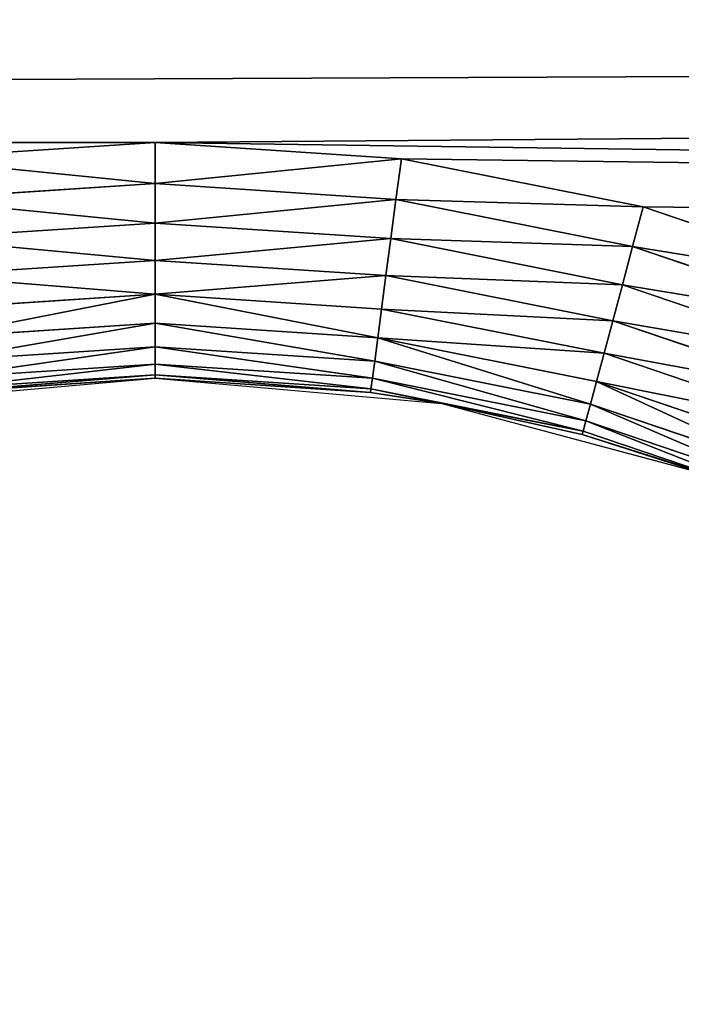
# Model space of a CAD drawing. Extents: x 0 to 500, y 0 to 390.
# Tile 891 of 1056: x 248.47 to 255.48, y 325.72 to 336.16. Entities that reach past the tile are written whole.
import ezdxf

# ---------------------------------------------------------------- set-up
doc = ezdxf.new("R2010")
doc.units = 0
doc.header["$LTSCALE"] = 25.4
doc.layers.get('0').update_dxf_attribs({"linetype": 'CONTINUOUS'})

# ---------------------------------------------------------------- blocks, each defined once
blk = doc.blocks.new('ATLANTA505_-_S_STL')
at = {"color": 0}
for p, q in [((250.052, 112.01, 54.991), (247.442, 112.01, 55.162)), ((250.052, 112.01, 54.991), (247.442, 112.01, 55.162)), ((250.052, 111.972, 55.425), (247.498, 111.972, 55.593)), ((250.052, 111.972, 55.425), (247.498, 111.972, 55.593)), ((250.052, 111.972, 55.425), (250.052, 112.01, 54.991)), ((252.663, 112.01, 55.162), (250.052, 112.01, 54.991)), ((250.052, 111.972, 55.425), (250.052, 112.01, 54.991)), ((252.663, 112.01, 55.162), (250.052, 112.01, 54.991)), ((250.052, 111.859, 55.846), (250.052, 111.972, 55.425)), ((252.606, 111.972, 55.593), (250.052, 111.972, 55.425)), ((250.052, 111.859, 55.846), (250.052, 111.972, 55.425)), ((252.606, 111.972, 55.593), (250.052, 111.972, 55.425)), ((252.551, 111.859, 56.01), (252.606, 111.972, 55.593)), ((252.551, 111.859, 56.01), (252.606, 111.972, 55.593)), ((252.606, 111.972, 55.593), (252.663, 112.01, 55.162)), ((252.606, 111.972, 55.593), (252.663, 112.01, 55.162)), ((255.116, 111.972, 56.092), (252.606, 111.972, 55.593)), ((255.116, 111.972, 56.092), (252.606, 111.972, 55.593)), ((255.228, 112.01, 55.673), (252.663, 112.01, 55.162)), ((255.228, 112.01, 55.673), (252.663, 112.01, 55.162)), ((255.007, 111.859, 56.499), (255.116, 111.972, 56.092)), ((255.007, 111.859, 56.499), (255.116, 111.972, 56.092)), ((255.116, 111.972, 56.092), (255.228, 112.01, 55.673)), ((255.116, 111.972, 56.092), (255.228, 112.01, 55.673)), ((257.54, 111.972, 56.915), (255.116, 111.972, 56.092)), ((257.54, 111.972, 56.915), (255.116, 111.972, 56.092)), ((257.706, 112.01, 56.514), (255.228, 112.01, 55.673)), ((257.706, 112.01, 56.514), (255.228, 112.01, 55.673)), ((250.052, 111.859, 55.846), (247.553, 111.859, 56.01)), ((250.052, 111.859, 55.846), (247.553, 111.859, 56.01)), ((250.052, 111.675, 56.241), (250.052, 111.859, 55.846)), ((252.551, 111.859, 56.01), (250.052, 111.859, 55.846)), ((250.052, 111.675, 56.241), (250.052, 111.859, 55.846)), ((252.551, 111.859, 56.01), (250.052, 111.859, 55.846)), ((252.499, 111.675, 56.402), (252.551, 111.859, 56.01)), ((252.499, 111.675, 56.402), (252.551, 111.859, 56.01)), ((255.007, 111.859, 56.499), (252.551, 111.859, 56.01)), ((255.007, 111.859, 56.499), (252.551, 111.859, 56.01)), ((254.905, 111.675, 56.88), (255.007, 111.859, 56.499)), ((254.905, 111.675, 56.88), (255.007, 111.859, 56.499)), ((257.379, 111.859, 57.304), (255.007, 111.859, 56.499)), ((257.379, 111.859, 57.304), (255.007, 111.859, 56.499)), ((250.052, 111.675, 56.241), (247.605, 111.675, 56.402)), ((250.052, 111.675, 56.241), (247.605, 111.675, 56.402)), ((250.052, 111.425, 56.598), (250.052, 111.675, 56.241)), ((252.499, 111.675, 56.402), (250.052, 111.675, 56.241)), ((250.052, 111.425, 56.598), (250.052, 111.675, 56.241)), ((252.499, 111.675, 56.402), (250.052, 111.675, 56.241)), ((252.453, 111.425, 56.756), (252.499, 111.675, 56.402)), ((252.453, 111.425, 56.756), (252.499, 111.675, 56.402)), ((254.905, 111.675, 56.88), (252.499, 111.675, 56.402)), ((254.905, 111.675, 56.88), (252.499, 111.675, 56.402)), ((254.813, 111.425, 57.225), (254.905, 111.675, 56.88)), ((254.813, 111.425, 57.225), (254.905, 111.675, 56.88)), ((257.227, 111.675, 57.668), (254.905, 111.675, 56.88)), ((257.227, 111.675, 57.668), (254.905, 111.675, 56.88)), ((250.052, 111.425, 56.598), (247.651, 111.425, 56.756)), ((250.052, 111.425, 56.598), (247.651, 111.425, 56.756)), ((250.052, 111.117, 56.906), (250.052, 111.425, 56.598)), ((252.453, 111.425, 56.756), (250.052, 111.425, 56.598)), ((250.052, 111.117, 56.906), (250.052, 111.425, 56.598)), ((252.453, 111.425, 56.756), (250.052, 111.425, 56.598)), ((252.413, 111.117, 57.061), (252.453, 111.425, 56.756)), ((252.413, 111.117, 57.061), (252.453, 111.425, 56.756)), ((254.813, 111.425, 57.225), (252.453, 111.425, 56.756)), ((254.813, 111.425, 57.225), (252.453, 111.425, 56.756)), ((254.733, 111.117, 57.523), (254.813, 111.425, 57.225)), ((254.733, 111.117, 57.523), (254.813, 111.425, 57.225)), ((257.091, 111.425, 57.998), (254.813, 111.425, 57.225)), ((257.091, 111.425, 57.998), (254.813, 111.425, 57.225)), ((250.052, 111.117, 56.906), (247.692, 111.117, 57.061)), ((250.052, 111.117, 56.906), (247.692, 111.117, 57.061)), ((250.052, 110.76, 57.156), (250.052, 111.117, 56.906)), ((252.413, 111.117, 57.061), (250.052, 111.117, 56.906)), ((250.052, 110.76, 57.156), (250.052, 111.117, 56.906)), ((252.413, 111.117, 57.061), (250.052, 111.117, 56.906)), ((252.38, 110.76, 57.309), (252.413, 111.117, 57.061)), ((252.38, 110.76, 57.309), (252.413, 111.117, 57.061)), ((254.733, 111.117, 57.523), (252.413, 111.117, 57.061)), ((254.733, 111.117, 57.523), (252.413, 111.117, 57.061)), ((254.668, 110.76, 57.764), (254.733, 111.117, 57.523)), ((254.668, 110.76, 57.764), (254.733, 111.117, 57.523)), ((256.973, 111.117, 58.283), (254.733, 111.117, 57.523)), ((256.973, 111.117, 58.283), (254.733, 111.117, 57.523)), ((250.052, 110.76, 57.156), (247.724, 110.76, 57.309)), ((250.052, 110.76, 57.156), (247.724, 110.76, 57.309)), ((250.052, 110.365, 57.34), (250.052, 110.76, 57.156)), ((252.38, 110.76, 57.309), (250.052, 110.76, 57.156)), ((250.052, 110.365, 57.34), (250.052, 110.76, 57.156)), ((252.38, 110.76, 57.309), (250.052, 110.76, 57.156)), ((252.356, 110.365, 57.491), (252.38, 110.76, 57.309)), ((252.356, 110.365, 57.491), (252.38, 110.76, 57.309)), ((254.668, 110.76, 57.764), (252.38, 110.76, 57.309)), ((254.668, 110.76, 57.764), (252.38, 110.76, 57.309)), ((254.62, 110.365, 57.942), (254.668, 110.76, 57.764)), ((254.62, 110.365, 57.942), (254.668, 110.76, 57.764)), ((256.877, 110.76, 58.514), (254.668, 110.76, 57.764)), ((256.877, 110.76, 58.514), (254.668, 110.76, 57.764)), ((250.052, 110.365, 57.34), (247.748, 110.365, 57.491)), ((250.052, 110.365, 57.34), (247.748, 110.365, 57.491)), ((250.052, 109.944, 57.453), (250.052, 110.365, 57.34)), ((252.356, 110.365, 57.491), (250.052, 110.365, 57.34)), ((250.052, 109.944, 57.453), (250.052, 110.365, 57.34)), ((252.356, 110.365, 57.491), (250.052, 110.365, 57.34)), ((252.341, 109.944, 57.603), (252.356, 110.365, 57.491)), ((252.341, 109.944, 57.603), (252.356, 110.365, 57.491)), ((254.62, 110.365, 57.942), (252.356, 110.365, 57.491)), ((254.62, 110.365, 57.942), (252.356, 110.365, 57.491)), ((254.591, 109.944, 58.051), (254.62, 110.365, 57.942)), ((254.591, 109.944, 58.051), (254.62, 110.365, 57.942)), ((256.807, 110.365, 58.684), (254.62, 110.365, 57.942)), ((256.807, 110.365, 58.684), (254.62, 110.365, 57.942)), ((250.052, 109.944, 57.453), (247.763, 109.944, 57.603)), ((250.052, 109.944, 57.453), (247.763, 109.944, 57.603)), ((250.052, 109.51, 57.491), (250.052, 109.944, 57.453)), ((252.341, 109.944, 57.603), (250.052, 109.944, 57.453)), ((250.052, 109.51, 57.491), (250.052, 109.944, 57.453)), ((252.341, 109.944, 57.603), (250.052, 109.944, 57.453)), ((252.336, 109.51, 57.641), (252.341, 109.944, 57.603)), ((252.336, 109.51, 57.641), (252.341, 109.944, 57.603)), ((253.091, 109.51, 57.757), (252.341, 109.944, 57.603)), ((253.091, 109.51, 57.757), (252.341, 109.944, 57.603)), ((254.591, 109.944, 58.051), (252.341, 109.944, 57.603)), ((254.591, 109.944, 58.051), (252.341, 109.944, 57.603)), ((253.091, 109.51, 57.757), (254.591, 109.944, 58.051)), ((253.091, 109.51, 57.757), (254.591, 109.944, 58.051)), ((254.581, 109.51, 58.088), (254.591, 109.944, 58.051)), ((254.581, 109.51, 58.088), (254.591, 109.944, 58.051)), ((254.581, 109.51, 58.088), (256.764, 109.944, 58.788)), ((254.581, 109.51, 58.088), (256.764, 109.944, 58.788)), ((256.764, 109.944, 58.788), (254.591, 109.944, 58.051)), ((256.764, 109.944, 58.788), (254.591, 109.944, 58.051)), ((250.052, 109.51, 57.491), (247.768, 109.51, 57.641)), ((247.768, 109.51, 57.641), (250.052, 102.51, 57.491)), ((247.768, 109.51, 57.641), (250.052, 102.51, 57.491)), ((250.052, 109.51, 57.491), (247.768, 109.51, 57.641)), ((252.336, 109.51, 57.641), (250.052, 102.51, 57.491)), ((252.336, 109.51, 57.641), (250.052, 109.51, 57.491)), ((250.052, 109.51, 57.491), (250.052, 102.51, 57.491)), ((252.336, 109.51, 57.641), (250.052, 102.51, 57.491)), ((250.052, 109.51, 57.491), (250.052, 102.51, 57.491)), ((252.336, 109.51, 57.641), (250.052, 109.51, 57.491)), ((253.091, 109.51, 57.757), (252.336, 109.51, 57.641)), ((252.336, 109.51, 57.641), (253.091, 102.51, 57.757)), ((252.336, 109.51, 57.641), (253.091, 102.51, 57.757)), ((253.091, 109.51, 57.757), (252.336, 109.51, 57.641)), ((254.581, 109.51, 58.088), (253.091, 102.51, 57.757)), ((254.581, 109.51, 58.088), (253.091, 109.51, 57.757)), ((253.091, 109.51, 57.757), (253.091, 102.51, 57.757)), ((254.581, 109.51, 58.088), (253.091, 102.51, 57.757)), ((253.091, 109.51, 57.757), (253.091, 102.51, 57.757)), ((254.581, 109.51, 58.088), (253.091, 109.51, 57.757)), ((256.037, 109.51, 58.547), (254.581, 109.51, 58.088)), ((254.581, 109.51, 58.088), (256.037, 102.51, 58.547)), ((254.581, 109.51, 58.088), (256.037, 102.51, 58.547)), ((256.037, 109.51, 58.547), (254.581, 109.51, 58.088)), ((247.013, 102.51, 57.757), (250.052, 102.51, 57.491)), ((250.052, 102.51, 57.491), (253.091, 102.51, 57.757)), ((253.091, 102.51, 57.757), (256.037, 102.51, 58.547))]:
    blk.add_line(p, q, dxfattribs=at)
mesh = blk.add_polyface(dxfattribs=at)
corners = [(242.051, 112.01, 11.679), (258.294, 112.01, 11.681), (250.052, 112.01, 11.637), (231.221, 112.01, 11.874), (268.807, 112.01, 11.872), (280.92, 112.01, 12.294), (227.159, 112.01, 11.991), (213.554, 112.01, 12.571), (286.005, 112.01, 12.542), (294.513, 112.01, 13.055), (199.781, 112.01, 13.48), (302.002, 112.01, 13.615), (197.133, 112.01, 13.696), (307.359, 112.01, 14.083), (187.227, 112.01, 14.626), (316.996, 112.01, 15.074), (181.742, 112.01, 15.231), (319.471, 112.01, 15.362), (175.383, 112.01, 16.019), (330.81, 112.01, 16.866), (167.25, 112.01, 17.171), (341.68, 112.01, 18.621), (164.201, 112.01, 17.648), (154.022, 112.01, 19.428), (343.436, 112.01, 18.936), (351.854, 112.01, 20.579), (143.662, 112.01, 21.571), (355.5, 112.01, 21.361), (361.455, 112.01, 22.74), (142.383, 112.01, 21.861), (134.239, 112.01, 23.848), (366.297, 112.01, 23.961), (131.592, 112.01, 24.549), (375.099, 112.01, 26.421), (125.349, 112.01, 26.318), (121.205, 112.01, 27.589), (376.448, 112.01, 26.828), (384.131, 112.01, 29.313), (116.594, 112.01, 29.101), (111.48, 112.01, 30.906), (386.869, 112.01, 30.27), (392.761, 112.01, 32.473), (108.664, 112.01, 31.961), (102.53, 112.01, 34.427), (396.476, 112.01, 33.968), (400.084, 112.01, 35.505), (101.167, 112.01, 35.007), (95.129, 112.01, 37.733), (404.707, 112.01, 37.606), (408.783, 112.01, 39.592), (94.078, 112.01, 38.235), (87.36, 112.01, 41.651), (415.429, 112.01, 43.125), (81.042, 112.01, 45.229), (416.941, 112.01, 43.985), (422.022, 112.01, 47.043), (80.065, 112.01, 45.817), (75.051, 112.01, 49), (424.51, 112.01, 48.642), (428.182, 112.01, 51.137), (73.133, 112.01, 50.296), (69.37, 112.01, 52.973), (431.499, 112.01, 53.541), (66.561, 112.01, 55.098), (250.052, 112.01, 54.991), (247.442, 112.01, 55.162), (63.989, 112.01, 57.147), (244.876, 112.01, 55.673), (242.398, 112.01, 56.514), (240.052, 112.01, 57.671), (60.323, 112.01, 60.257), (237.877, 112.01, 59.124), (235.91, 112.01, 60.849), (58.892, 112.01, 61.536), (234.185, 112.01, 62.816), (54.475, 112.01, 65.739), (232.732, 112.01, 64.991), (231.574, 112.01, 67.338), (54.062, 112.01, 66.153), (49.496, 112.01, 71.005), (230.734, 112.01, 69.815), (230.223, 112.01, 72.381), (47.306, 112.01, 73.528), (230.052, 112.01, 74.991), (43.925, 112.01, 77.71), (230.223, 112.01, 77.602), (230.734, 112.01, 80.168), (43.121, 112.01, 78.76), (41.129, 112.01, 81.466), (231.574, 112.01, 82.645), (39.185, 112.01, 84.261), (232.732, 112.01, 84.991), (37.317, 112.01, 87.107), (234.185, 112.01, 87.166), (35.2, 112.01, 90.545), (235.91, 112.01, 89.133), (237.877, 112.01, 90.858), (33.749, 112.01, 93.047), (240.052, 112.01, 92.312), (242.398, 112.01, 93.469), (31.612, 112.01, 96.977), (244.876, 112.01, 94.31), (247.442, 112.01, 94.82), (250.052, 112.01, 94.991), (436.689, 112.01, 57.619), (252.663, 112.01, 55.162), (255.228, 112.01, 55.673), (257.706, 112.01, 56.514), (260.052, 112.01, 57.671), (437.92, 112.01, 58.65), (262.227, 112.01, 59.124), (441.897, 112.01, 62.162), (264.194, 112.01, 60.849), (265.919, 112.01, 62.816), (443.798, 112.01, 63.948), (267.373, 112.01, 64.991), (446.772, 112.01, 66.895), (268.53, 112.01, 67.338), (449.193, 112.01, 69.445), (269.371, 112.01, 69.815), (453.495, 112.01, 74.361), (269.881, 112.01, 72.381), (270.052, 112.01, 74.991), (454.174, 112.01, 75.185), (269.881, 112.01, 77.602), (455.593, 112.01, 76.958), (458.774, 112.01, 81.186), (269.371, 112.01, 80.168), (268.53, 112.01, 82.645), (459.569, 112.01, 82.303), (462.979, 112.01, 87.408), (267.373, 112.01, 84.991), (265.919, 112.01, 87.166), (264.194, 112.01, 89.133), (463.271, 112.01, 87.872), (466.744, 112.01, 93.74), (262.227, 112.01, 90.858), (260.052, 112.01, 92.312), (257.706, 112.01, 93.469), (255.228, 112.01, 94.31), (469.88, 112.01, 99.707), (252.663, 112.01, 94.82), (30.424, 112.01, 99.305), (28.022, 112.01, 104.378), (470.035, 112.01, 100.021), (472.082, 112.01, 104.378)]
mesh.append_faces([[corners[k] for k in face] for face in [(0, 1, 2), (144, 143, 145)]], dxfattribs={"vtx0": -1, "color": 0})
mesh.append_faces([[corners[k] for k in face] for face in [(1, 3, 4), (4, 3, 5), (5, 7, 8), (8, 7, 9), (9, 10, 11), (11, 12, 13), (13, 14, 15), (15, 16, 17), (17, 18, 19), (19, 20, 21), (21, 23, 24), (24, 23, 25), (25, 26, 27), (27, 26, 28), (28, 30, 31), (31, 32, 33), (33, 35, 36), (36, 35, 37), (37, 39, 40), (40, 39, 41), (41, 43, 44), (44, 43, 45), (45, 47, 48), (48, 47, 49), (49, 51, 52), (52, 53, 54), (54, 53, 55), (55, 57, 58), (58, 57, 59), (59, 61, 62), (64, 63, 65), (65, 66, 67), (67, 66, 68), (68, 66, 69), (69, 70, 71), (71, 70, 72), (72, 73, 74), (74, 75, 76), (76, 75, 77), (77, 79, 80), (80, 79, 81), (81, 82, 83), (83, 84, 85), (85, 84, 86), (86, 88, 89), (89, 90, 91), (91, 92, 93), (93, 94, 95), (95, 94, 96), (96, 97, 98), (98, 97, 99), (99, 100, 101), (101, 100, 102), (102, 100, 103), (104, 108, 109), (109, 110, 111), (111, 113, 114), (114, 115, 116), (116, 117, 118), (118, 119, 120), (120, 122, 123), (123, 124, 125), (125, 124, 126), (126, 128, 129), (129, 128, 130), (130, 133, 134), (134, 133, 135), (135, 139, 140), (140, 143, 144)]], dxfattribs={"vtx0": -1, "vtx1": -1, "color": 0})
mesh.append_faces([[corners[k] for k in face] for face in [(62, 63, 64), (140, 103, 100)]], dxfattribs={"vtx0": -1, "vtx1": -1, "vtx2": -1, "color": 0})
mesh.append_faces([[corners[k] for k in face] for face in [(1, 0, 3), (5, 3, 6), (5, 6, 7), (9, 7, 10), (11, 10, 12), (13, 12, 14), (15, 14, 16), (17, 16, 18), (19, 18, 20), (21, 20, 22), (21, 22, 23), (25, 23, 26), (28, 26, 29), (28, 29, 30), (31, 30, 32), (33, 32, 34), (33, 34, 35), (37, 35, 38), (37, 38, 39), (41, 39, 42), (41, 42, 43), (45, 43, 46), (45, 46, 47), (49, 47, 50), (49, 50, 51), (52, 51, 53), (55, 53, 56), (55, 56, 57), (59, 57, 60), (59, 60, 61), (62, 61, 63), (65, 63, 66), (69, 66, 70), (72, 70, 73), (74, 73, 75), (77, 75, 78), (77, 78, 79), (81, 79, 82), (83, 82, 84), (86, 84, 87), (86, 87, 88), (89, 88, 90), (91, 90, 92), (93, 92, 94), (96, 94, 97), (99, 97, 100), (64, 104, 62), (104, 64, 105), (104, 105, 106), (104, 106, 107), (104, 107, 108), (109, 108, 110), (111, 110, 112), (111, 112, 113), (114, 113, 115), (116, 115, 117), (118, 117, 119), (120, 119, 121), (120, 121, 122), (123, 122, 124), (126, 124, 127), (126, 127, 128), (130, 128, 131), (130, 131, 132), (130, 132, 133), (135, 133, 136), (135, 136, 137), (135, 137, 138), (135, 138, 139), (140, 139, 141), (140, 141, 103), (140, 100, 142), (140, 142, 143)]], dxfattribs={"vtx0": -1, "vtx2": -1, "color": 0})
mesh = blk.add_polyface(dxfattribs=at)
corners = [(247.442, 112.01, 55.162), (250.052, 111.972, 55.425), (250.052, 112.01, 54.991), (247.498, 111.972, 55.593)]
mesh.append_faces([[corners[k] for k in face] for face in [(0, 1, 2), (1, 0, 3)]], dxfattribs={"vtx0": -1, "color": 0})
mesh = blk.add_polyface(dxfattribs=at)
corners = [(247.498, 111.972, 55.593), (250.052, 111.859, 55.846), (250.052, 111.972, 55.425), (247.553, 111.859, 56.01)]
mesh.append_faces([[corners[k] for k in face] for face in [(0, 1, 2), (1, 0, 3)]], dxfattribs={"vtx0": -1, "color": 0})
mesh = blk.add_polyface(dxfattribs=at)
corners = [(250.052, 111.972, 55.425), (252.663, 112.01, 55.162), (250.052, 112.01, 54.991), (252.606, 111.972, 55.593)]
mesh.append_faces([[corners[k] for k in face] for face in [(0, 1, 2), (1, 0, 3)]], dxfattribs={"vtx0": -1, "color": 0})
mesh = blk.add_polyface(dxfattribs=at)
corners = [(250.052, 111.859, 55.846), (252.606, 111.972, 55.593), (250.052, 111.972, 55.425), (252.551, 111.859, 56.01)]
mesh.append_faces([[corners[k] for k in face] for face in [(0, 1, 2), (1, 0, 3)]], dxfattribs={"vtx0": -1, "color": 0})
mesh = blk.add_polyface(dxfattribs=at)
corners = [(252.551, 111.859, 56.01), (255.116, 111.972, 56.092), (252.606, 111.972, 55.593), (255.007, 111.859, 56.499)]
mesh.append_faces([[corners[k] for k in face] for face in [(0, 1, 2), (1, 0, 3)]], dxfattribs={"vtx0": -1, "color": 0})
mesh = blk.add_polyface(dxfattribs=at)
corners = [(252.606, 111.972, 55.593), (255.228, 112.01, 55.673), (252.663, 112.01, 55.162), (255.116, 111.972, 56.092)]
mesh.append_faces([[corners[k] for k in face] for face in [(0, 1, 2), (1, 0, 3)]], dxfattribs={"vtx0": -1, "color": 0})
mesh = blk.add_polyface(dxfattribs=at)
corners = [(255.007, 111.859, 56.499), (257.54, 111.972, 56.915), (255.116, 111.972, 56.092), (257.379, 111.859, 57.304)]
mesh.append_faces([[corners[k] for k in face] for face in [(0, 1, 2), (1, 0, 3)]], dxfattribs={"vtx0": -1, "color": 0})
mesh = blk.add_polyface(dxfattribs=at)
corners = [(255.116, 111.972, 56.092), (257.706, 112.01, 56.514), (255.228, 112.01, 55.673), (257.54, 111.972, 56.915)]
mesh.append_faces([[corners[k] for k in face] for face in [(0, 1, 2), (1, 0, 3)]], dxfattribs={"vtx0": -1, "color": 0})
mesh = blk.add_polyface(dxfattribs=at)
corners = [(247.553, 111.859, 56.01), (250.052, 111.675, 56.241), (250.052, 111.859, 55.846), (247.605, 111.675, 56.402)]
mesh.append_faces([[corners[k] for k in face] for face in [(0, 1, 2), (1, 0, 3)]], dxfattribs={"vtx0": -1, "color": 0})
mesh = blk.add_polyface(dxfattribs=at)
corners = [(250.052, 111.675, 56.241), (252.551, 111.859, 56.01), (250.052, 111.859, 55.846), (252.499, 111.675, 56.402)]
mesh.append_faces([[corners[k] for k in face] for face in [(0, 1, 2), (1, 0, 3)]], dxfattribs={"vtx0": -1, "color": 0})
mesh = blk.add_polyface(dxfattribs=at)
corners = [(252.499, 111.675, 56.402), (255.007, 111.859, 56.499), (252.551, 111.859, 56.01), (254.905, 111.675, 56.88)]
mesh.append_faces([[corners[k] for k in face] for face in [(0, 1, 2), (1, 0, 3)]], dxfattribs={"vtx0": -1, "color": 0})
mesh = blk.add_polyface(dxfattribs=at)
corners = [(254.905, 111.675, 56.88), (257.379, 111.859, 57.304), (255.007, 111.859, 56.499), (257.227, 111.675, 57.668)]
mesh.append_faces([[corners[k] for k in face] for face in [(0, 1, 2), (1, 0, 3)]], dxfattribs={"vtx0": -1, "color": 0})
mesh = blk.add_polyface(dxfattribs=at)
corners = [(247.605, 111.675, 56.402), (250.052, 111.425, 56.598), (250.052, 111.675, 56.241), (247.651, 111.425, 56.756)]
mesh.append_faces([[corners[k] for k in face] for face in [(0, 1, 2), (1, 0, 3)]], dxfattribs={"vtx0": -1, "color": 0})
mesh = blk.add_polyface(dxfattribs=at)
corners = [(250.052, 111.425, 56.598), (252.499, 111.675, 56.402), (250.052, 111.675, 56.241), (252.453, 111.425, 56.756)]
mesh.append_faces([[corners[k] for k in face] for face in [(0, 1, 2), (1, 0, 3)]], dxfattribs={"vtx0": -1, "color": 0})
mesh = blk.add_polyface(dxfattribs=at)
corners = [(252.453, 111.425, 56.756), (254.905, 111.675, 56.88), (252.499, 111.675, 56.402), (254.813, 111.425, 57.225)]
mesh.append_faces([[corners[k] for k in face] for face in [(0, 1, 2), (1, 0, 3)]], dxfattribs={"vtx0": -1, "color": 0})
mesh = blk.add_polyface(dxfattribs=at)
corners = [(254.813, 111.425, 57.225), (257.227, 111.675, 57.668), (254.905, 111.675, 56.88), (257.091, 111.425, 57.998)]
mesh.append_faces([[corners[k] for k in face] for face in [(0, 1, 2), (1, 0, 3)]], dxfattribs={"vtx0": -1, "color": 0})
mesh = blk.add_polyface(dxfattribs=at)
corners = [(247.692, 111.117, 57.061), (250.052, 111.425, 56.598), (247.651, 111.425, 56.756), (250.052, 111.117, 56.906)]
mesh.append_faces([[corners[k] for k in face] for face in [(0, 1, 2), (1, 0, 3)]], dxfattribs={"vtx0": -1, "color": 0})
mesh = blk.add_polyface(dxfattribs=at)
corners = [(252.413, 111.117, 57.061), (250.052, 111.425, 56.598), (250.052, 111.117, 56.906), (252.453, 111.425, 56.756)]
mesh.append_faces([[corners[k] for k in face] for face in [(0, 1, 2), (1, 0, 3)]], dxfattribs={"vtx0": -1, "color": 0})
mesh = blk.add_polyface(dxfattribs=at)
corners = [(252.413, 111.117, 57.061), (254.813, 111.425, 57.225), (252.453, 111.425, 56.756), (254.733, 111.117, 57.523)]
mesh.append_faces([[corners[k] for k in face] for face in [(0, 1, 2), (1, 0, 3)]], dxfattribs={"vtx0": -1, "color": 0})
mesh = blk.add_polyface(dxfattribs=at)
corners = [(254.733, 111.117, 57.523), (257.091, 111.425, 57.998), (254.813, 111.425, 57.225), (256.973, 111.117, 58.283)]
mesh.append_faces([[corners[k] for k in face] for face in [(0, 1, 2), (1, 0, 3)]], dxfattribs={"vtx0": -1, "color": 0})
mesh = blk.add_polyface(dxfattribs=at)
corners = [(247.724, 110.76, 57.309), (250.052, 111.117, 56.906), (247.692, 111.117, 57.061), (250.052, 110.76, 57.156)]
mesh.append_faces([[corners[k] for k in face] for face in [(0, 1, 2), (1, 0, 3)]], dxfattribs={"vtx0": -1, "color": 0})
mesh = blk.add_polyface(dxfattribs=at)
corners = [(252.38, 110.76, 57.309), (250.052, 111.117, 56.906), (250.052, 110.76, 57.156), (252.413, 111.117, 57.061)]
mesh.append_faces([[corners[k] for k in face] for face in [(0, 1, 2), (1, 0, 3)]], dxfattribs={"vtx0": -1, "color": 0})
mesh = blk.add_polyface(dxfattribs=at)
corners = [(254.668, 110.76, 57.764), (252.413, 111.117, 57.061), (252.38, 110.76, 57.309), (254.733, 111.117, 57.523)]
mesh.append_faces([[corners[k] for k in face] for face in [(0, 1, 2), (1, 0, 3)]], dxfattribs={"vtx0": -1, "color": 0})
mesh = blk.add_polyface(dxfattribs=at)
corners = [(256.877, 110.76, 58.514), (254.733, 111.117, 57.523), (254.668, 110.76, 57.764), (256.973, 111.117, 58.283)]
mesh.append_faces([[corners[k] for k in face] for face in [(0, 1, 2), (1, 0, 3)]], dxfattribs={"vtx0": -1, "color": 0})
mesh = blk.add_polyface(dxfattribs=at)
corners = [(247.748, 110.365, 57.491), (250.052, 110.76, 57.156), (247.724, 110.76, 57.309), (250.052, 110.365, 57.34)]
mesh.append_faces([[corners[k] for k in face] for face in [(0, 1, 2), (1, 0, 3)]], dxfattribs={"vtx0": -1, "color": 0})
mesh = blk.add_polyface(dxfattribs=at)
corners = [(252.356, 110.365, 57.491), (250.052, 110.76, 57.156), (250.052, 110.365, 57.34), (252.38, 110.76, 57.309)]
mesh.append_faces([[corners[k] for k in face] for face in [(0, 1, 2), (1, 0, 3)]], dxfattribs={"vtx0": -1, "color": 0})
mesh = blk.add_polyface(dxfattribs=at)
corners = [(254.62, 110.365, 57.942), (252.38, 110.76, 57.309), (252.356, 110.365, 57.491), (254.668, 110.76, 57.764)]
mesh.append_faces([[corners[k] for k in face] for face in [(0, 1, 2), (1, 0, 3)]], dxfattribs={"vtx0": -1, "color": 0})
mesh = blk.add_polyface(dxfattribs=at)
corners = [(256.807, 110.365, 58.684), (254.668, 110.76, 57.764), (254.62, 110.365, 57.942), (256.877, 110.76, 58.514)]
mesh.append_faces([[corners[k] for k in face] for face in [(0, 1, 2), (1, 0, 3)]], dxfattribs={"vtx0": -1, "color": 0})
mesh = blk.add_polyface(dxfattribs=at)
corners = [(247.763, 109.944, 57.603), (250.052, 110.365, 57.34), (247.748, 110.365, 57.491), (250.052, 109.944, 57.453)]
mesh.append_faces([[corners[k] for k in face] for face in [(0, 1, 2), (1, 0, 3)]], dxfattribs={"vtx0": -1, "color": 0})
mesh = blk.add_polyface(dxfattribs=at)
corners = [(252.341, 109.944, 57.603), (250.052, 110.365, 57.34), (250.052, 109.944, 57.453), (252.356, 110.365, 57.491)]
mesh.append_faces([[corners[k] for k in face] for face in [(0, 1, 2), (1, 0, 3)]], dxfattribs={"vtx0": -1, "color": 0})
mesh = blk.add_polyface(dxfattribs=at)
corners = [(254.591, 109.944, 58.051), (252.356, 110.365, 57.491), (252.341, 109.944, 57.603), (254.62, 110.365, 57.942)]
mesh.append_faces([[corners[k] for k in face] for face in [(0, 1, 2), (1, 0, 3)]], dxfattribs={"vtx0": -1, "color": 0})
mesh = blk.add_polyface(dxfattribs=at)
corners = [(256.764, 109.944, 58.788), (254.62, 110.365, 57.942), (254.591, 109.944, 58.051), (256.807, 110.365, 58.684)]
mesh.append_faces([[corners[k] for k in face] for face in [(0, 1, 2), (1, 0, 3)]], dxfattribs={"vtx0": -1, "color": 0})
mesh = blk.add_polyface(dxfattribs=at)
corners = [(247.768, 109.51, 57.641), (250.052, 109.944, 57.453), (247.763, 109.944, 57.603), (250.052, 109.51, 57.491)]
mesh.append_faces([[corners[k] for k in face] for face in [(0, 1, 2), (1, 0, 3)]], dxfattribs={"vtx0": -1, "color": 0})
mesh = blk.add_polyface(dxfattribs=at)
corners = [(252.336, 109.51, 57.641), (250.052, 109.944, 57.453), (250.052, 109.51, 57.491), (252.341, 109.944, 57.603)]
mesh.append_faces([[corners[k] for k in face] for face in [(0, 1, 2), (1, 0, 3)]], dxfattribs={"vtx0": -1, "color": 0})
mesh = blk.add_polyface(dxfattribs=at)
corners = [(253.091, 109.51, 57.757), (252.341, 109.944, 57.603), (252.336, 109.51, 57.641)]
mesh.append_faces([[corners[k] for k in face] for face in [(0, 1, 2)]], dxfattribs={"color": 0})
mesh = blk.add_polyface(dxfattribs=at)
corners = [(254.591, 109.944, 58.051), (252.341, 109.944, 57.603), (253.091, 109.51, 57.757)]
mesh.append_faces([[corners[k] for k in face] for face in [(0, 1, 2)]], dxfattribs={"color": 0})
mesh = blk.add_polyface(dxfattribs=at)
corners = [(254.591, 109.944, 58.051), (253.091, 109.51, 57.757), (254.581, 109.51, 58.088)]
mesh.append_faces([[corners[k] for k in face] for face in [(0, 1, 2)]], dxfattribs={"color": 0})
mesh = blk.add_polyface(dxfattribs=at)
corners = [(256.764, 109.944, 58.788), (254.591, 109.944, 58.051), (254.581, 109.51, 58.088)]
mesh.append_faces([[corners[k] for k in face] for face in [(0, 1, 2)]], dxfattribs={"color": 0})
mesh = blk.add_polyface(dxfattribs=at)
corners = [(256.764, 109.944, 58.788), (254.581, 109.51, 58.088), (256.037, 109.51, 58.547)]
mesh.append_faces([[corners[k] for k in face] for face in [(0, 1, 2)]], dxfattribs={"color": 0})
mesh = blk.add_polyface(dxfattribs=at)
corners = [(250.052, 102.51, 57.491), (247.768, 109.51, 57.641), (247.013, 102.51, 57.757)]
mesh.append_faces([[corners[k] for k in face] for face in [(0, 1, 2)]], dxfattribs={"color": 0})
mesh = blk.add_polyface(dxfattribs=at)
corners = [(250.052, 109.51, 57.491), (247.768, 109.51, 57.641), (250.052, 102.51, 57.491)]
mesh.append_faces([[corners[k] for k in face] for face in [(0, 1, 2)]], dxfattribs={"color": 0})
mesh = blk.add_polyface(dxfattribs=at)
corners = [(253.091, 102.51, 57.757), (252.336, 109.51, 57.641), (250.052, 102.51, 57.491)]
mesh.append_faces([[corners[k] for k in face] for face in [(0, 1, 2)]], dxfattribs={"color": 0})
mesh = blk.add_polyface(dxfattribs=at)
corners = [(252.336, 109.51, 57.641), (250.052, 109.51, 57.491), (250.052, 102.51, 57.491)]
mesh.append_faces([[corners[k] for k in face] for face in [(0, 1, 2)]], dxfattribs={"color": 0})
mesh = blk.add_polyface(dxfattribs=at)
corners = [(253.091, 109.51, 57.757), (252.336, 109.51, 57.641), (253.091, 102.51, 57.757)]
mesh.append_faces([[corners[k] for k in face] for face in [(0, 1, 2)]], dxfattribs={"color": 0})
mesh = blk.add_polyface(dxfattribs=at)
corners = [(256.037, 102.51, 58.547), (254.581, 109.51, 58.088), (253.091, 102.51, 57.757)]
mesh.append_faces([[corners[k] for k in face] for face in [(0, 1, 2)]], dxfattribs={"color": 0})
mesh = blk.add_polyface(dxfattribs=at)
corners = [(254.581, 109.51, 58.088), (253.091, 109.51, 57.757), (253.091, 102.51, 57.757)]
mesh.append_faces([[corners[k] for k in face] for face in [(0, 1, 2)]], dxfattribs={"color": 0})
mesh = blk.add_polyface(dxfattribs=at)
corners = [(256.037, 109.51, 58.547), (254.581, 109.51, 58.088), (256.037, 102.51, 58.547)]
mesh.append_faces([[corners[k] for k in face] for face in [(0, 1, 2)]], dxfattribs={"color": 0})

msp = doc.modelspace()

# ---------------------------------------------------------------- block references
at = {"color": 254, "extrusion": (0, -1, 1.11022e-16)}
msp.add_blockref('ATLANTA505_-_S_STL', (-0.149, -0.01, -389.852), dxfattribs=at)

doc.saveas('drawing.dxf')
